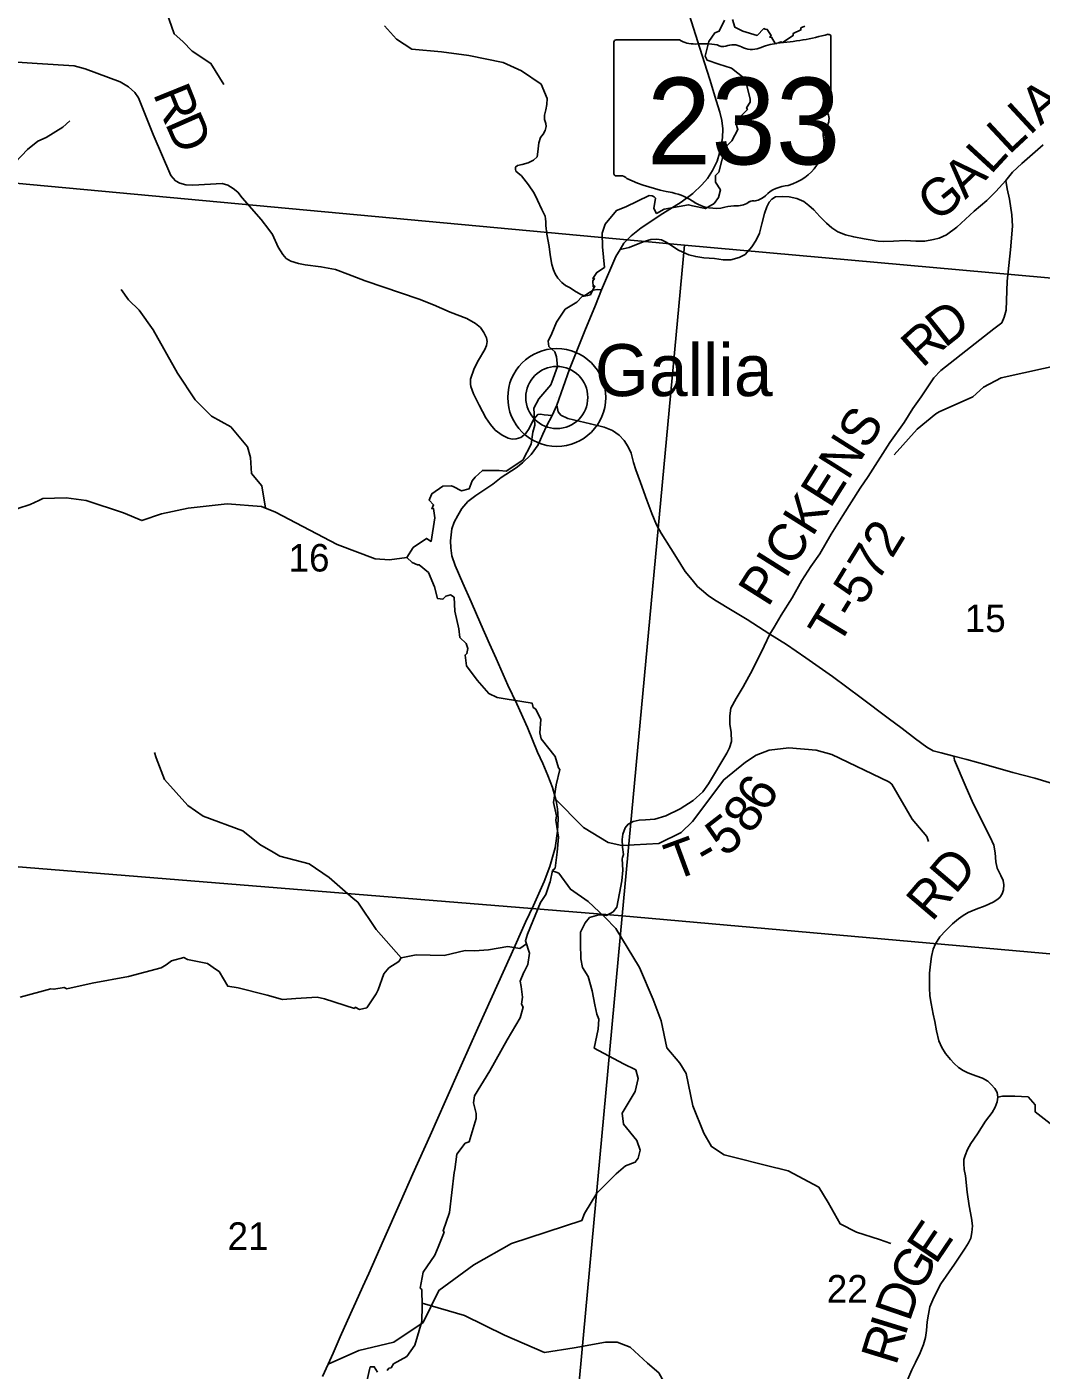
# Model space of a CAD drawing. Extents: x 1878108 to 2183446, y 146837 to 508383.
# Drawn here: x 1959185 to 1967322, y 294796 to 305579 of the extents above; entities that cross this region are included whole.
import ezdxf

# ---------------------------------------------------------------- set-up
doc = ezdxf.new("R2010")
doc.units = 0
for name, color, linetype in [('GM_X_County_Road', 7, 'Continuous'), ('GM_X_County_Road_Text', 7, 'Continuous'), ('GM_X_Minor_River', 7, 'Continuous'), ('GM_X_Section', 7, 'Continuous'), ('GM_X_Section_Text', 7, 'Continuous'), ('GM_X_State_Location', 7, 'Continuous'), ('GM_X_State_Route', 7, 'Continuous'), ('GM_X_State_Shield', 7, 'Continuous'), ('GM_X_Township_Road', 7, 'Continuous'), ('GM_X_Township_Road_Text', 7, 'Continuous'), ('GM_X_Township_ROW', 7, 'Continuous'), ('GM_X_Unincorporated', 7, 'Continuous'), ('GM_X_Unincorporated_Location', 7, 'Continuous'), ('GM_X_Unincorporated_Text', 7, 'Continuous')]:
    doc.layers.add(name, color=color, linetype=linetype)

msp = doc.modelspace()

# ---------------------------------------------------------------- linework, layer by layer
at = {"layer": 'GM_X_County_Road'}
for points in [[(1959106, 305297), (1959268, 305285), (1959563, 305266), (1959652, 305243), (1959932, 305138), (1959999, 305098), (1960050, 305053), (1960081, 305010), (1960197, 304714), (1960341, 304387), (1960378, 304344), (1960413, 304324), (1960459, 304311), (1960517, 304307), (1960752, 304323), (1960796, 304308), (1960840, 304282), (1960877, 304251), (1960912, 304207), (1961064, 304033), (1961126, 303953), (1961155, 303912), (1961201, 303811), (1961237, 303753), (1961266, 303721), (1961302, 303698), (1961364, 303679), (1961418, 303668), (1961544, 303653), (1961661, 303631), (1961759, 303594), (1961899, 303540), (1962332, 303394), (1962448, 303349), (1962582, 303289), (1962714, 303239), (1962783, 303198), (1962823, 303165), (1962852, 303125), (1962871, 303083), (1962877, 303054), (1962872, 303021), (1962860, 302988), (1962809, 302903), (1962774, 302838), (1962745, 302752), (1962743, 302712), (1962747, 302692), (1962768, 302632), (1962814, 302543), (1962867, 302441), (1962903, 302386), (1962943, 302343), (1962999, 302302), (1963047, 302277), (1963079, 302270), (1963110, 302271), (1963147, 302282), (1963184, 302313), (1963215, 302356), (1963244, 302416), (1963266, 302446), (1963284, 302467), (1963306, 302469), (1963335, 302465), (1963400, 302460)], [(1963945, 303793), (1964016, 303808), (1964129, 303854), (1964190, 303873), (1964238, 303876), (1964276, 303869), (1964314, 303852), (1964380, 303808), (1964406, 303790), (1964446, 303771), (1964496, 303749), (1964551, 303735), (1964617, 303725), (1964701, 303719), (1964772, 303709), (1964832, 303709), (1964899, 303727), (1964947, 303752), (1965002, 303812), (1965036, 303866), (1965061, 303923), (1965082, 303998), (1965103, 304082), (1965122, 304134), (1965140, 304173), (1965160, 304197), (1965191, 304214), (1965246, 304218), (1965301, 304214), (1965362, 304200), (1965417, 304177), (1965458, 304146), (1965497, 304111), (1965547, 304056), (1965600, 304004), (1965643, 303966), (1965690, 303935), (1965753, 303910), (1965818, 303893), (1965902, 303877), (1966014, 303860), (1966058, 303857), (1966138, 303859), (1966232, 303863), (1966317, 303859), (1966390, 303860), (1966458, 303871), (1966504, 303884), (1966562, 303910), (1966645, 303970), (1966784, 304099), (1966886, 304186), (1966959, 304258), (1967038, 304345), (1967091, 304412), (1967166, 304482), (1967337, 304632)], [(1961557, 294744), (1961602, 294845), (1961642, 294933), (1961698, 295064), (1961780, 295248), (1961821, 295338), (1961881, 295467), (1961929, 295572), (1962047, 295841), (1962181, 296147), (1962281, 296372), (1962420, 296681), (1962543, 296958), (1962670, 297241), (1962803, 297542), (1963071, 298134), (1963185, 298393), (1963248, 298527), (1963335, 298718), (1963380, 298839), (1963422, 298990), (1963443, 299122), (1963448, 299223), (1963442, 299301), (1963430, 299366), (1963402, 299472), (1963364, 299570), (1963324, 299665), (1963282, 299756), (1963200, 299954), (1963115, 300144), (1963043, 300294), (1962949, 300510), (1962896, 300627), (1962827, 300785), (1962748, 300965), (1962681, 301113), (1962622, 301256), (1962595, 301334), (1962586, 301398), (1962584, 301454), (1962588, 301502), (1962595, 301550), (1962612, 301602), (1962641, 301658), (1962674, 301713), (1962722, 301769), (1962787, 301818), (1962922, 301908), (1962991, 301962), (1963109, 302040), (1963161, 302080), (1963230, 302146), (1963287, 302223), (1963325, 302309), (1963354, 302374), (1963400, 302460), (1963436, 302543)], [(1966232, 294674), (1966284, 294798), (1966313, 294858), (1966351, 294935), (1966378, 295001), (1966394, 295059), (1966402, 295115), (1966407, 295185), (1966418, 295247), (1966430, 295305), (1966461, 295380), (1966517, 295488), (1966627, 295647), (1966713, 295775), (1966738, 295817), (1966758, 295857), (1966767, 295900), (1966770, 295955), (1966762, 296017), (1966744, 296115), (1966728, 296224), (1966715, 296356), (1966705, 296408), (1966702, 296455), (1966701, 296488), (1966713, 296519), (1966732, 296568), (1966759, 296615), (1966811, 296693), (1966876, 296794), (1966929, 296865), (1966952, 296906), (1966968, 296949), (1966973, 296988), (1966968, 297025), (1966949, 297058), (1966922, 297090), (1966894, 297117), (1966852, 297140), (1966797, 297160), (1966734, 297183), (1966697, 297201), (1966658, 297227), (1966625, 297259), (1966594, 297290), (1966554, 297339), (1966526, 297385), (1966502, 297440), (1966482, 297520), (1966468, 297595), (1966456, 297655), (1966440, 297740), (1966430, 297801), (1966426, 297866), (1966426, 297921), (1966427, 297982), (1966434, 298055), (1966442, 298117), (1966456, 298176), (1966473, 298218), (1966508, 298274), (1966557, 298326), (1966611, 298380), (1966658, 298420), (1966695, 298446), (1966737, 298470), (1966800, 298496), (1966873, 298524), (1966937, 298554), (1966967, 298572), (1966991, 298591), (1967009, 298620), (1967020, 298652), (1967022, 298691), (1967017, 298727), (1966999, 298766), (1966969, 298827), (1966959, 298876), (1966953, 298948), (1966941, 299011), (1966914, 299075), (1966777, 299345), (1966711, 299493), (1966628, 299694), (1966621, 299724)]]:
    msp.add_lwpolyline(points, dxfattribs=at)
at = {"layer": 'GM_X_Minor_River'}
for points in [[(1960811, 306736), (1960740, 306543), (1960720, 306512), (1960657, 306478), (1960510, 306474), (1960385, 306430), (1960161, 306353), (1960122, 306285), (1960131, 306182), (1960190, 306019), (1960231, 305827), (1960308, 305693), (1960367, 305524), (1960437, 305461), (1960510, 305384), (1960662, 305285), (1960765, 305117)], [(1964781, 305634), (1964739, 305544), (1964705, 305532), (1964655, 305462), (1964626, 305344), (1964642, 305312), (1964736, 305280), (1964838, 305248), (1964938, 305166), (1964952, 305138), (1964987, 305002), (1964987, 304974), (1964959, 304928), (1964965, 304916), (1964869, 304816), (1964883, 304770), (1964889, 304756), (1964840, 304664), (1964788, 304610), (1964736, 304412), (1964710, 304386), (1964710, 304332), (1964749, 304270), (1964733, 304210), (1964699, 304162), (1964629, 304120), (1964525, 304143), (1964493, 304151), (1964297, 304115), (1964237, 304081), (1964215, 304121), (1964228, 304203), (1964218, 304215), (1964202, 304223), (1964178, 304225), (1963990, 304135), (1963914, 304104), (1963825, 303996), (1963799, 303924), (1963803, 303812), (1963820, 303648), (1963756, 303608), (1963726, 303558), (1963738, 303558), (1963726, 303540), (1963728, 303492), (1963740, 303500), (1963706, 303428), (1963686, 303424), (1963640, 303414), (1963598, 303370), (1963504, 303312), (1963433, 303209), (1963397, 303117), (1963367, 303057), (1963373, 303013)], [(1965427, 305585), (1965394, 305571), (1965394, 305555), (1965332, 305525), (1965332, 305509), (1965248, 305453), (1965234, 305459), (1965216, 305451), (1965188, 305445), (1965158, 305497), (1965144, 305497), (1965155, 305509), (1965125, 305559), (1965109, 305561), (1965097, 305565), (1965043, 305511), (1964929, 305544), (1964865, 305576), (1964847, 305638)], [(1956517, 305153), (1956752, 304894), (1956807, 304812), (1956907, 304720), (1956990, 304642), (1957224, 304363), (1957391, 304219), (1957475, 304145), (1957641, 304077), (1957899, 304039), (1958360, 304056), (1958494, 304045), (1958579, 304051), (1958658, 304096), (1958735, 304184), (1958789, 304278), (1958893, 304356), (1958927, 304382), (1959041, 304438), (1959189, 304595), (1959274, 304662), (1959340, 304691), (1959474, 304773), (1959530, 304825)], [(1961099, 301715), (1961069, 301895), (1960987, 301993), (1960978, 302122), (1960954, 302208), (1960820, 302368), (1960665, 302453), (1960536, 302585), (1960394, 302798), (1960198, 303147), (1960087, 303305), (1960000, 303387), (1959941, 303470)], [(1968901, 303137), (1968652, 303128), (1968588, 303070), (1968513, 303036), (1968357, 303045), (1968279, 303071), (1968208, 303073), (1967928, 302996), (1967801, 302984), (1967711, 302936), (1967640, 302927), (1967522, 302877), (1967000, 302762), (1966860, 302687), (1966774, 302608), (1966505, 302488), (1966476, 302473), (1966327, 302351), (1966142, 302144)], [(1963373, 303013), (1963421, 302971), (1963435, 302929), (1963442, 302853), (1963396, 302727), (1963388, 302705), (1963292, 302593), (1963252, 302519), (1963261, 302383), (1963245, 302325), (1963231, 302229), (1963165, 302101), (1963030, 302013), (1962974, 302018), (1962839, 302018), (1962782, 301964), (1962758, 301934), (1962732, 301872), (1962672, 301856), (1962604, 301890), (1962588, 301894), (1962522, 301892), (1962434, 301831), (1962418, 301793), (1962412, 301779), (1962448, 301741), (1962434, 301711), (1962446, 301713), (1962458, 301639), (1962427, 301449), (1962391, 301473), (1962285, 301399), (1962233, 301320)], [(1962233, 301320), (1962093, 301302), (1961979, 301308), (1961674, 301425), (1961179, 301684), (1961066, 301728), (1960792, 301751), (1960480, 301716), (1960264, 301670), (1960108, 301616), (1959961, 301677), (1959661, 301778), (1959500, 301799), (1959314, 301793), (1959281, 301777), (1959211, 301746), (1959112, 301714), (1959021, 301584), (1958963, 301268), (1958920, 301012), (1958818, 300761), (1958762, 300699), (1958678, 300618)], [(1962233, 301320), (1962275, 301279), (1962319, 301261), (1962331, 301261), (1962407, 301199), (1962454, 301083), (1962478, 300991), (1962522, 300984), (1962546, 301010), (1962584, 301020), (1962614, 301000), (1962618, 300888), (1962651, 300748), (1962659, 300678), (1962709, 300628), (1962723, 300588), (1962715, 300548), (1962701, 300536), (1962712, 300450), (1962798, 300334), (1962890, 300228), (1962957, 300196), (1963021, 300186), (1963239, 300149), (1963247, 300115), (1963267, 300103), (1963307, 300019), (1963300, 299911), (1963312, 299863), (1963422, 299721), (1963451, 299631), (1963461, 299619), (1963430, 299496)], [(1963416, 299391), (1963650, 299153), (1963848, 299033), (1963959, 299009), (1964255, 299023), (1964434, 299113), (1964525, 299200), (1964776, 299535), (1964949, 299678), (1965035, 299732), (1965140, 299773), (1965298, 299791), (1965516, 299772), (1965642, 299739), (1966101, 299519), (1966124, 299499), (1966286, 299219), (1966405, 299080), (1966418, 299041)], [(1962188, 298107), (1961987, 298333), (1961839, 298552), (1961803, 298582), (1961610, 298752), (1961450, 298860), (1961214, 298922), (1961161, 298954), (1961055, 299015), (1960918, 299125), (1960599, 299242), (1960476, 299328), (1960289, 299538), (1960221, 299712), (1960210, 299753)], [(1963430, 299496), (1963411, 299353), (1963434, 299247), (1963428, 299211), (1963450, 299075), (1963438, 298955), (1963423, 298827), (1963403, 298807), (1963383, 298717), (1963377, 298703), (1963347, 298615), (1963305, 298549), (1963202, 298295), (1963184, 298243), (1963216, 298143), (1963203, 298053), (1963172, 297987)], [(1963402, 298805), (1963452, 298786), (1963545, 298657), (1963689, 298557), (1963821, 298433), (1963911, 298341), (1964099, 298028), (1964208, 297771), (1964273, 297600), (1964318, 297384), (1964424, 297260), (1964475, 297178), (1964527, 296919), (1964617, 296698), (1964678, 296591), (1964780, 296526), (1965182, 296424), (1965218, 296416), (1965291, 296395), (1965537, 296265), (1965613, 296143), (1965710, 295970), (1965840, 295905), (1966025, 295844), (1966115, 295814)], [(1963043, 298197), (1962888, 298170), (1962776, 298162), (1962702, 298164), (1962532, 298125), (1962308, 298129), (1962188, 298107), (1962170, 298077), (1962088, 298025), (1962048, 297977), (1962004, 297850), (1961988, 297818)], [(1963192, 298218), (1963140, 298181), (1963043, 298197)], [(1961988, 297818), (1961911, 297706), (1961853, 297692), (1961819, 297710), (1961813, 297700), (1961572, 297778), (1961514, 297790), (1961342, 297779), (1961236, 297771), (1961112, 297807), (1961102, 297809), (1960879, 297864), (1960797, 297878), (1960727, 297996), (1960705, 298010), (1960635, 298060), (1960473, 298092), (1960444, 298110), (1960344, 298083), (1960301, 298051), (1960261, 298025), (1959999, 297955), (1959710, 297902), (1959506, 297858), (1959484, 297868), (1959402, 297854), (1959376, 297856), (1959132, 297789)], [(1963173, 297990), (1963141, 297919), (1963149, 297875), (1963161, 297791), (1963152, 297733), (1963166, 297709), (1963143, 297624)], [(1963143, 297624), (1963038, 297448), (1962899, 297200), (1962777, 296998)], [(1962777, 296998), (1962769, 296942), (1962790, 296856), (1962789, 296814)], [(1962789, 296815), (1962732, 296630), (1962702, 296618), (1962634, 296530), (1962617, 296408), (1962613, 296382), (1962576, 296062), (1962524, 295915), (1962532, 295903), (1962484, 295783), (1962459, 295719), (1962365, 295583), (1962341, 295455), (1962353, 295445), (1962356, 295313), (1962354, 295187), (1962298, 294997), (1962233, 294905), (1962125, 294847), (1962107, 294815), (1962089, 294811), (1962075, 294793)], [(1962355, 295333), (1962695, 295236), (1963017, 295078), (1963337, 294939), (1963575, 294975), (1963827, 295020), (1963921, 295022), (1964025, 294981), (1964165, 294853), (1964254, 294776), (1964295, 294703), (1964329, 294528), (1964306, 294308), (1964332, 294095), (1964408, 293917), (1964504, 293818), (1964580, 293781), (1964605, 293771), (1964801, 293734), (1965008, 293734), (1965124, 293718)], [(1961997, 294779), (1961971, 294823), (1961939, 294822), (1961933, 294802), (1961898, 294644)]]:
    msp.add_lwpolyline(points, dxfattribs=at)
at = {"layer": 'GM_X_Section'}
for points in [[(1958947, 304337), (1964460, 303826), (1963960, 298443), (1958455, 298891)], [(1964460, 303826), (1969790, 303349), (1969319, 297968), (1963960, 298443)], [(1963960, 298443), (1963454, 292964), (1958000, 293456), (1958455, 298891)], [(1963960, 298443), (1969319, 297968), (1968793, 292466), (1963454, 292964)]]:
    msp.add_lwpolyline(points, close=True, dxfattribs=at)
at = {"layer": 'GM_X_State_Route'}
msp.add_lwpolyline([(1964502, 305670), (1964534, 305569), (1964568, 305459), (1964622, 305291), (1964665, 305156), (1964714, 304988), (1964743, 304893), (1964761, 304828), (1964769, 304761), (1964766, 304687), (1964756, 304629), (1964742, 304565), (1964722, 304501), (1964685, 304427), (1964644, 304362), (1964600, 304310), (1964527, 304241), (1964434, 304172), (1964287, 304080), (1964114, 303966), (1964032, 303902), (1963974, 303842), (1963945, 303793), (1963911, 303737), (1963794, 303468), (1963746, 303346), (1963660, 303139), (1963539, 302831), (1963436, 302543), (1963446, 302489), (1963469, 302461), (1963526, 302436), (1963706, 302392), (1963817, 302365), (1963882, 302339), (1963936, 302301), (1963976, 302258), (1964008, 302209), (1964034, 302156), (1964052, 302083), (1964069, 302023), (1964108, 301921), (1964159, 301779), (1964199, 301674), (1964236, 301581), (1964274, 301516), (1964350, 301391), (1964397, 301320), (1964466, 301207), (1964521, 301139), (1964566, 301087), (1964614, 301046), (1964654, 301013), (1964715, 300972), (1964843, 300893), (1964963, 300821), (1965146, 300703), (1965279, 300620), (1965433, 300515), (1965648, 300363), (1965879, 300193), (1966095, 300029), (1966208, 299948), (1966315, 299865), (1966404, 299798), (1966456, 299768), (1966519, 299751), (1966621, 299724), (1966726, 299699), (1966882, 299656), (1967096, 299594), (1967272, 299547), (1967474, 299488)], dxfattribs=at)
at = {"layer": 'GM_X_State_Shield'}
for p, q in [((1964421, 305475), (1963912, 305475)), ((1965635, 304948), (1965635, 305501)), ((1963895, 305457), (1963895, 304400)), ((1965635, 304949), (1965635, 304948))]:
    msp.add_line(p, q, dxfattribs=at)
for centre, major_axis, start_param, end_param in [((1963915, 305459), (20.2, 0), 1.712693, 3.28349), ((1964543, 305598), (196, 0), 4.042523, 4.731795), ((1965015, 306916), (1845, 0), 4.814394, 5.042369), ((1965615, 305503), (19.4, 0), 6.141152, 7.989035), ((1964608, 304882), (702, 0), 1.404758, 1.657858), ((1964767, 305465), (56.4, 0), 3.836095, 5.185415), ((1964850, 305342), (117, 0), 0.950623, 2.079405), ((1965001, 305510), (141, 0), 4.081561, 5.145723), ((1965250, 305152), (371, 0), 1.699011, 2.107814), ((1965614, 304946), (20.7, 0), 5.05454, 6.418171), ((1965630, 304908), (30, 0), 1.883978, 3.671073), ((1965440, 304838), (180, 0), 5.934695, 6.695948), ((1965704, 304717), (131, 0), 2.387724, 3.262537), ((1965118, 304647), (462, 0), 5.101752, 6.440018), ((1963915, 304398), (20.3, 0), 3.00124, 4.508301), ((1963918, 304506), (155, 0), 4.665946, 4.897461), ((1963950, 304339), (56, 0), 0.519207, 1.627899), ((1964656, 305289), (1333, 0), 4.195997, 4.488961), ((1965313, 304103), (253, 0), 1.647645, 2.488434), ((1964259, 303925), (417, 0), 0.823519, 1.323587), ((1965010, 304152), (39.7, 0), 1.147584, 2.315152), ((1964993, 304298), (149, 0), 4.937069, 5.64225), ((1964710, 304334), (265, 0), 4.026481, 4.996735), ((1964863, 303969), (217, 0), 1.495662, 1.94098), ((1964882, 304255), (141, 0), 4.691044, 5.507374)]:
    msp.add_ellipse(centre, major_axis=major_axis, ratio=0.8, start_param=start_param, end_param=end_param, dxfattribs=at)
at = {"layer": 'GM_X_Township_Road'}
for points in [[(1965146, 300703), (1965180, 300760), (1965236, 300856), (1965324, 300997), (1965402, 301136), (1965473, 301248), (1965545, 301350), (1965638, 301506), (1965732, 301656), (1965869, 301875), (1965933, 301970), (1966109, 302243), (1966222, 302404), (1966293, 302515), (1966360, 302608), (1966461, 302761), (1966517, 302820), (1966793, 303038), (1966941, 303154), (1967006, 303204), (1967026, 303249), (1967041, 303305), (1967049, 303538), (1967076, 303790), (1967092, 303979), (1967086, 304069), (1967068, 304195), (1967048, 304279), (1967038, 304345)], [(1963794, 303468), (1963764, 303471), (1963728, 303465), (1963692, 303443), (1963666, 303426), (1963651, 303424), (1963630, 303430), (1963579, 303461), (1963543, 303483), (1963505, 303504), (1963476, 303528), (1963445, 303561), (1963422, 303596), (1963409, 303628), (1963395, 303671), (1963382, 303748), (1963374, 303815), (1963357, 303916), (1963347, 303985), (1963349, 304013), (1963346, 304039)], [(1963964, 298912), (1963971, 298935), (1963962, 298995), (1963961, 299055), (1963966, 299100), (1963985, 299149), (1964009, 299180), (1964049, 299201), (1964097, 299211), (1964148, 299213), (1964223, 299220), (1964310, 299246), (1964427, 299301), (1964531, 299368), (1964608, 299438), (1964653, 299502), (1964801, 299749), (1964822, 299792), (1964837, 299842), (1964835, 299916), (1964823, 299981), (1964823, 300048), (1964833, 300109), (1964874, 300188), (1964931, 300282), (1965005, 300419), (1965099, 300608), (1965146, 300703)]]:
    msp.add_lwpolyline(points, dxfattribs=at)
at = {"layer": 'GM_X_Township_ROW'}
for points in [[(1963346, 304039), (1963343, 304059), (1963317, 304113), (1963281, 304189), (1963254, 304245), (1963209, 304312), (1963171, 304359), (1963153, 304382), (1963123, 304408), (1963108, 304421), (1963104, 304438), (1963106, 304454), (1963122, 304465), (1963159, 304475), (1963206, 304488), (1963250, 304508), (1963278, 304536), (1963283, 304575), (1963293, 304648), (1963306, 304690), (1963326, 304718), (1963344, 304746), (1963350, 304779), (1963347, 304804), (1963338, 304836), (1963338, 304871), (1963348, 304914), (1963355, 304956), (1963360, 305005), (1963312, 305118), (1963154, 305225), (1963007, 305293), (1962730, 305349), (1962510, 305378), (1962273, 305400), (1962149, 305479), (1962053, 305586)], [(1961602, 294845), (1961849, 294954), (1962128, 295021), (1962364, 295179), (1962491, 295436), (1962770, 295642), (1963072, 295813), (1963637, 295997), (1963658, 296053), (1963757, 296217), (1963912, 296373), (1963986, 296436), (1964065, 296465), (1964090, 296497), (1964106, 296562), (1964079, 296639), (1963971, 296771), (1963960, 296860), (1964065, 297032), (1964088, 297137), (1964069, 297206), (1963972, 297255), (1963737, 297382), (1963769, 297534), (1963773, 297613), (1963758, 297655), (1963742, 297730), (1963719, 297841), (1963687, 297955), (1963642, 298028), (1963628, 298097), (1963626, 298220), (1963626, 298312), (1963664, 298386), (1963699, 298429), (1963774, 298450), (1963835, 298446), (1963888, 298476), (1963919, 298512), (1963938, 298625), (1963959, 298723), (1963965, 298810), (1963961, 298902), (1963964, 298912)], [(1966973, 296988), (1967013, 296996), (1967111, 296996), (1967217, 296989), (1967274, 296925), (1967274, 296869), (1967394, 296777), (1967542, 296770), (1967634, 296777), (1967739, 296812), (1967852, 296840), (1967930, 296848), (1968036, 296819), (1968135, 296791), (1968233, 296777), (1968353, 296770), (1968438, 296784), (1968488, 296900)]]:
    msp.add_lwpolyline(points, dxfattribs=at)
at = {"layer": 'GM_X_Unincorporated'}
for radius in [393, 249]:
    msp.add_circle((1963436, 302604), radius, dxfattribs=at)
at = {"layer": 'GM_X_Unincorporated_Location'}
msp.add_line((1963436, 302604), (1963436, 302604), dxfattribs=at)

# ---------------------------------------------------------------- texts
at = {"layer": 'GM_X_County_Road_Text'}
for s, rotation, p in [('R', 292.0185, (1960194, 305043)), ('A', 40.2808, (1967316, 304782)), ('I', 42.7888, (1967228, 304700)), ('D', 293.7921, (1960290, 304805)), ('L', 42.9662, (1967064, 304547)), ('L', 47.3913, (1966917, 304387)), ('A', 44.0751, (1966714, 304189)), ('G', 38.4561, (1966483, 304004)), ('RD', 49.5601, (1966445, 298388)), ('E', 55.989, (1966476, 295636)), ('G', 59.6332, (1966345, 295413)), ('D', 71.1031, (1966266, 295177)), ('R', 72.8981, (1966158, 294826)), ('I', 72.8536, (1966231, 295062))]:
    msp.add_text(s, height=300, rotation=rotation, dxfattribs=at).set_placement(p)
at = {"layer": 'GM_X_Section_Text'}
for s, p in [('16', (1961284, 301207)), ('15', (1966709, 300721)), ('21', (1960795, 295762)), ('22', (1965602, 295339))]:
    msp.add_text(s, height=221, rotation=0, dxfattribs=at).set_placement(p)
at = {"layer": 'GM_X_State_Location'}
for s in ['s', 'r']:
    msp.add_text(s, height=1, dxfattribs=at).set_placement((1964745, 304858))
msp.add_text('233', height=1, rotation=0, dxfattribs=at).set_placement((1964392, 304785))
at = {"layer": 'GM_X_State_Shield'}
msp.add_text('233', height=696.1, dxfattribs=at).set_placement((1964158, 304475))
at = {"layer": 'GM_X_Township_Road_Text'}
for s, rotation, p in [('D', 38.5028, (1966549, 302996)), ('R', 41.7651, (1966368, 302835)), ('PICKENS', 57.7701, (1965130, 300913)), ('T-572', 58.5188, (1965694, 300600)), ('6', 58.887, (1965114, 299262)), ('8', 53.922, (1964990, 299089)), ('5', 37.802, (1964780, 298910)), ('T', 20.2207, (1964375, 298723)), ('-', 29.6601, (1964634, 298823))]:
    msp.add_text(s, height=300, rotation=rotation, dxfattribs=at).set_placement(p)
at = {"layer": 'GM_X_Unincorporated_Text'}
msp.add_text('Gallia', height=417, rotation=0, dxfattribs=at).set_placement((1963741, 302615))

doc.saveas('drawing.dxf')
